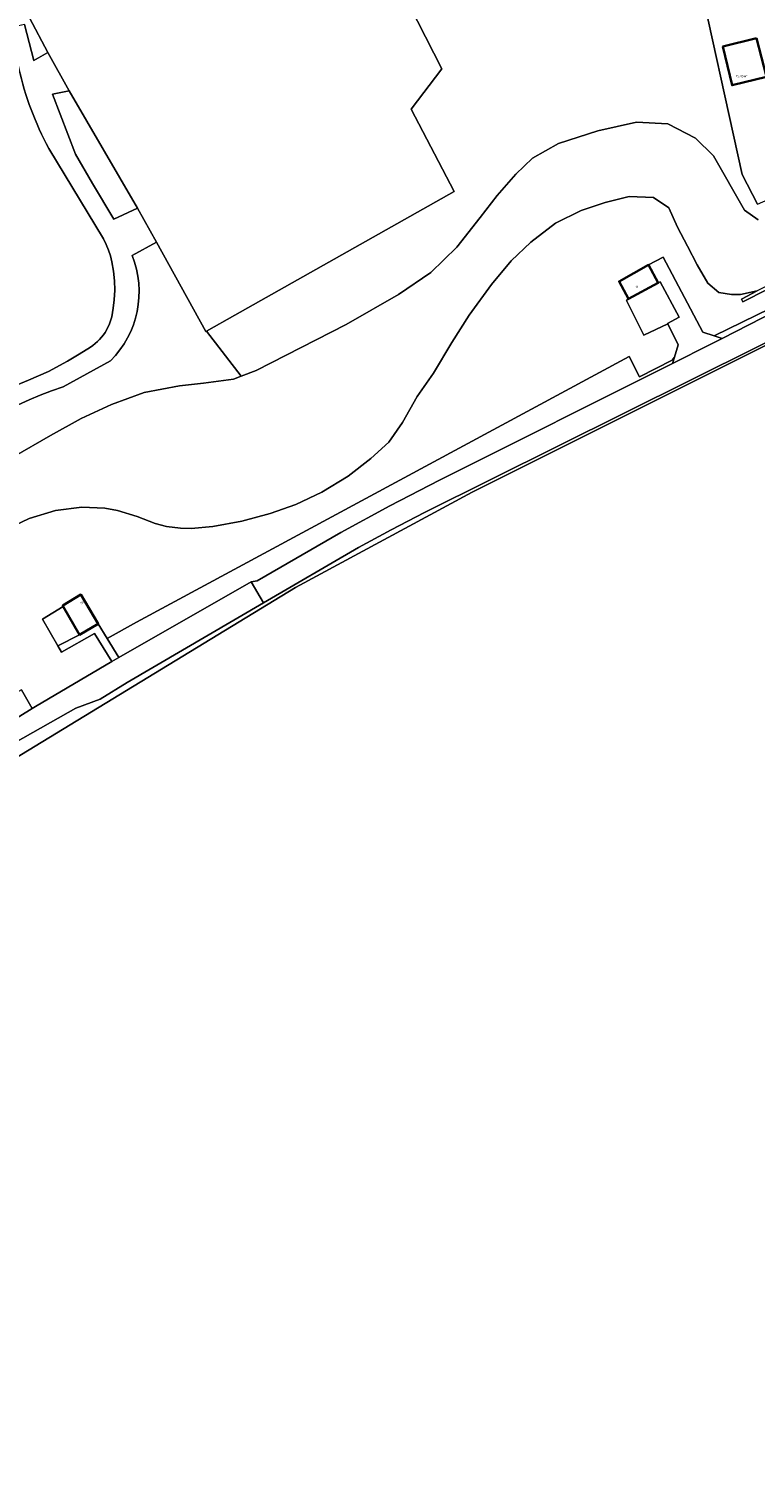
# Model space of a CAD drawing. Header units: metres. Extents: x 197700 to 204338, y 317132 to 325229.
# Tile 906 of 1056: x 203487 to 203596, y 320457 to 320674. Entities that reach past the tile are written whole.
import ezdxf
from ezdxf.enums import TextEntityAlignment as Align

# ---------------------------------------------------------------- set-up
doc = ezdxf.new("R2010")
doc.units = ezdxf.units.M
for name, color, linetype, lineweight in [('B-WE-GR-BEPLANTING_CULTUUR_BOSPLANTSOEN-GV', 90, 'Continuous', 18), ('B-WE-GR-BOS_LOOF-GV', 40, 'Continuous', 13), ('B-WE-GR-BOUWLAND-GV', 80, 'Continuous', 13), ('B-WE-IE-TERREINAFSCHEIDING_KUNSTMATIG_HEKWERK-G', 20, 'IE-TERREINAFSCHEIDING-KUNSTMATIG', 18), ('B-WE-IE-TERREINAFSCHEIDING_KUNSTMATIG_MUUR-GV', 90, 'Continuous', 18), ('B-WE-OG-BEBOUWING-GV', 7, 'Continuous', 35), ('B-WE-OG-BEBOUWING-T18', 10, 'Continuous', 18), ('B-WE-OG-TERREIN_CULTUURSCHEIDING-GV', 7, 'Continuous', 18), ('B-WE-VH-VERHARDING_ASFALT-GV', 252, 'Continuous', 18), ('B-WE-VH-VERHARDING_OPEN-GV', 252, 'Continuous', 18)]:
    doc.layers.add(name, color=color, linetype=linetype, lineweight=lineweight)
doc.styles.add('NLCS-ISO-M200-T18', font='NLCS-ISO.ttf', dxfattribs={"height": 0.36})
doc.linetypes.add('IE-TERREINAFSCHEIDING-KUNSTMATIG', pattern='A,4,[82,NLCS.SHX,S=0.75,R=90,X=0,Y=0],4,-2', length=10)

msp = doc.modelspace()

# ---------------------------------------------------------------- linework, layer by layer
at = {"layer": 'B-WE-GR-BEPLANTING_CULTUUR_BOSPLANTSOEN-GV'}
for points in [[(203489.534, 320655.998, -0.0675151), (203485.013, 320668.044)], [(203502.112, 320639.826, -0.3009686), (203498.863, 320623.894)], [(203495.444, 320625.706, 0.1091168), (203498.065, 320628.181)]]:
    msp.add_lwpolyline(points, format="xyb", dxfattribs=at)
for points in [[(203498.065, 320628.181), (203498.681, 320629.321), (203499.056, 320630.562), (203499.275, 320631.833), (203499.437, 320633.113), (203499.522, 320634.557), (203499.476, 320636.003), (203499.319, 320637.44), (203499.071, 320638.864), (203498.848, 320639.759), (203498.555, 320640.635), (203498.208, 320641.489), (203497.821, 320642.327), (203489.534, 320655.998)], [(203484.196, 320609.393), (203489.798, 320612.634), (203494.41, 320615.188), (203499.028, 320617.294), (203503.948, 320619.095), (203509.307, 320620.119), (203512.937, 320620.544), (203517.473, 320621.121), (203518.596, 320621.562), (203513.378, 320628.389), (203513.29, 320628.34), (203505.801, 320641.817), (203502.112, 320639.826)], [(203445.631, 320594.927), (203456.9, 320603.244), (203458.968, 320604.716), (203463.915, 320608.208), (203466.782, 320610.245), (203469.683, 320612.232), (203472.656, 320614.114), (203474.57, 320615.233), (203476.522, 320616.29), (203478.494, 320617.306), (203480.474, 320618.307), (203483.439, 320619.704), (203486.468, 320620.962), (203489.473, 320622.278), (203492.353, 320623.849), (203493.897, 320624.779), (203495.444, 320625.706)], [(203498.863, 320623.894), (203491.689, 320619.953), (203489.959, 320619.342), (203488.246, 320618.691), (203486.552, 320617.988), (203484.884, 320617.227), (203482.659, 320616.115), (203480.477, 320614.921), (203478.328, 320613.668), (203476.203, 320612.378), (203473.089, 320610.381), (203470.039, 320608.291), (203465.767, 320605.274), (203461.486, 320602.274), (203444.329, 320589.903), (203441.845, 320588.024), (203439.4, 320586.095)]]:
    msp.add_lwpolyline(points, dxfattribs=at)
at = {"layer": 'B-WE-GR-BOS_LOOF-GV'}
for points in [[(203596.627, 320647.572), (203594.353, 320652.025), (203587.246, 320684.3), (203581.215, 320715.043), (203586.871, 320717.389), (203587.065, 320726.186), (203613.091, 320730.504)], [(203540.376, 320684.834), (203548.927, 320667.983), (203544.321, 320661.924), (203550.805, 320649.469), (203517.653, 320630.781), (203513.378, 320628.389), (203518.596, 320621.562), (203520.878, 320622.457), (203534.473, 320629.385), (203542.388, 320633.899), (203547.257, 320637.261), (203551.191, 320641.069), (203554.706, 320645.53), (203557.316, 320648.89), (203560.145, 320652.102), (203562.638, 320654.511), (203566.589, 320656.706), (203572.534, 320658.655), (203578.383, 320659.956), (203583.077, 320659.699), (203587.274, 320657.537), (203590.008, 320654.885), (203594.699, 320646.65), (203596.75, 320645.219)], [(203485.854, 320674.715), (203487.295, 320669.288), (203489.412, 320670.455), (203486.603, 320675.733)], [(203596.75, 320645.219), (203594.699, 320646.65), (203590.008, 320654.885), (203587.274, 320657.537), (203583.077, 320659.699), (203578.383, 320659.956), (203572.534, 320658.655), (203566.589, 320656.706), (203562.638, 320654.511), (203560.145, 320652.102), (203557.316, 320648.89), (203554.706, 320645.53), (203551.191, 320641.069), (203547.257, 320637.261), (203542.388, 320633.899), (203534.473, 320629.385), (203520.878, 320622.457), (203518.596, 320621.562), (203517.473, 320621.121), (203512.937, 320620.544), (203509.307, 320620.119), (203503.948, 320619.095), (203499.028, 320617.294), (203494.41, 320615.188), (203489.798, 320612.634), (203484.196, 320609.393)], [(203637.567, 320654.685), (203594.408, 320632.83), (203594.213, 320633.231), (203596.613, 320634.467), (203594.071, 320633.94), (203592.734, 320633.92), (203590.786, 320634.206), (203589.144, 320635.617), (203587.534, 320638.385), (203586.055, 320641.195), (203584.568, 320644.104), (203583.225, 320647.014), (203580.948, 320648.593), (203577.271, 320648.741), (203573.629, 320647.816), (203569.985, 320646.601), (203566.101, 320644.684), (203562.377, 320641.847), (203559.424, 320638.982), (203556.448, 320635.406), (203553.061, 320630.796), (203550.436, 320626.671), (203547.675, 320622.044), (203545.219, 320618.522), (203543.013, 320614.589), (203540.904, 320611.632), (203538.182, 320609.166), (203534.772, 320606.472), (203530.817, 320604.047), (203526.867, 320602.175), (203522.974, 320600.837), (203518.717, 320599.679), (203514.316, 320598.88), (203511.044, 320598.591), (203509.421, 320598.624), (203507.304, 320598.885), (203505.586, 320599.343), (203502.91, 320600.392), (203499.912, 320601.275), (203498.023, 320601.624), (203494.509, 320601.798), (203490.532, 320601.282), (203486.565, 320600.095), (203481.902, 320597.863)], [(203481.902, 320597.863), (203486.565, 320600.095), (203490.532, 320601.282), (203494.509, 320601.798), (203498.023, 320601.624), (203499.912, 320601.275), (203502.91, 320600.392), (203505.586, 320599.343), (203507.304, 320598.885), (203509.421, 320598.624), (203511.044, 320598.591), (203514.316, 320598.88), (203518.717, 320599.679), (203522.974, 320600.837), (203526.867, 320602.175), (203530.817, 320604.047), (203534.772, 320606.472), (203538.182, 320609.166), (203540.904, 320611.632), (203543.013, 320614.589), (203545.219, 320618.522), (203547.675, 320622.044), (203550.436, 320626.671), (203553.061, 320630.796), (203556.448, 320635.406), (203559.424, 320638.982), (203562.377, 320641.847), (203566.101, 320644.684), (203569.985, 320646.601), (203573.629, 320647.816), (203577.271, 320648.741), (203580.948, 320648.593), (203583.225, 320647.014), (203584.568, 320644.104), (203586.055, 320641.195), (203587.534, 320638.385), (203589.144, 320635.617), (203590.786, 320634.206), (203592.734, 320633.92), (203594.071, 320633.94), (203596.613, 320634.467)], [(203485.397, 320574.201), (203487.034, 320571.398), (203487.52, 320571.699), (203499.05, 320578.481), (203496.429, 320582.731), (203491.433, 320579.888), (203490.887, 320580.841), (203488.583, 320584.863), (203491.718, 320586.767), (203491.635, 320586.913), (203494.376, 320588.588), (203496.993, 320584.182), (203498.362, 320581.936), (203502.771, 320584.442), (203577.238, 320624.535), (203578.822, 320621.488), (203583.734, 320623.99), (203584.09, 320624.444), (203584.663, 320626.299), (203583.07, 320629.473), (203579.443, 320627.781), (203576.839, 320633.031), (203577.154, 320633.243), (203575.725, 320635.894), (203580.178, 320638.381), (203582.398, 320639.555), (203588.384, 320628.229), (203590.081, 320627.669), (203609.103, 320636.949)]]:
    msp.add_lwpolyline(points, dxfattribs=at)
msp.add_lwpolyline([(203492.637, 320664.707), (203490.101, 320664.178), (203493.556, 320655.113), (203496.141, 320650.664), (203499.357, 320645.292), (203502.962, 320646.961)], close=True, dxfattribs=at)
at = {"layer": 'B-WE-GR-BOUWLAND-GV'}
msp.add_lwpolyline([(203606.235, 320630.408), (203553.512, 320604.047), (203526.799, 320589.642), (203439.557, 320536.553), (203468.502, 320482.763), (203481.731, 320455.988), (203440.827, 320439.081), (203455.05, 320411.618), (203470.925, 320375.707), (203482.964, 320345.545), (203494.388, 320319.879), (203514.222, 320268.874), (203521.842, 320245.273), (203533.264, 320212.972), (203534.843, 320212.991), (203550.601, 320166.009), (203551.71, 320163.449), (203554.125, 320157.875), (203557.232, 320152.824), (203561.3, 320147.472), (203582.167, 320127.763), (203584.861, 320125.218), (203590.465, 320118.868), (203598.993, 320108.716)], dxfattribs=at)
at = {"layer": 'B-WE-IE-TERREINAFSCHEIDING_KUNSTMATIG_HEKWERK-G'}
for points in [[(203635.911, 320745.951), (203635.807, 320745.765), (203624.398, 320726.87), (203619.772, 320725.257), (203613.091, 320730.504), (203587.065, 320726.186), (203586.871, 320717.389), (203581.215, 320715.043), (203587.246, 320684.3), (203594.353, 320652.025), (203596.627, 320647.572), (203643.264, 320667.922)], [(203489.412, 320670.455), (203486.603, 320675.733), (203490.93, 320678.236), (203522.533, 320695.864), (203530.428, 320680.598), (203540.376, 320684.834), (203548.927, 320667.983)], [(203489.412, 320670.455), (203492.637, 320664.707)], [(203492.637, 320664.707), (203502.962, 320646.961)], [(203513.378, 320628.389), (203517.653, 320630.781), (203550.805, 320649.469)], [(203502.962, 320646.961), (203505.801, 320641.817)], [(203505.801, 320641.817), (203513.29, 320628.34), (203513.378, 320628.389)]]:
    msp.add_lwpolyline(points, dxfattribs=at)
at = {"layer": 'B-WE-IE-TERREINAFSCHEIDING_KUNSTMATIG_MUUR-GV'}
msp.add_lwpolyline([(203637.567, 320654.685), (203637.303, 320655.221), (203596.613, 320634.467), (203594.213, 320633.231), (203594.408, 320632.83)], close=True, dxfattribs=at)
at = {"layer": 'B-WE-OG-BEBOUWING-GV'}
for points in [[(203596.497, 320672.655), (203591.409, 320671.374), (203592.803, 320665.52), (203597.981, 320666.785)], [(203577.154, 320633.243), (203581.641, 320635.668), (203580.178, 320638.381), (203575.725, 320635.894)], [(203494.16, 320582.498), (203496.993, 320584.182), (203494.376, 320588.588), (203491.635, 320586.913), (203491.718, 320586.767)]]:
    msp.add_lwpolyline(points, close=True, dxfattribs=at)
at = {"layer": 'B-WE-OG-TERREIN_CULTUURSCHEIDING-GV'}
for points in [[(203643.264, 320667.922), (203640.005, 320680.293), (203636.141, 320694.278), (203633.252, 320707.046), (203631.912, 320715.385), (203632.1, 320719.854), (203633.46, 320723.991), (203635.069, 320728.186), (203636.962, 320733.155), (203639.593, 320738.617), (203642.147, 320743.318), (203635.911, 320745.951), (203635.807, 320745.765), (203624.398, 320726.87), (203619.772, 320725.257), (203613.091, 320730.504), (203587.065, 320726.186), (203586.871, 320717.389), (203581.215, 320715.043), (203587.246, 320684.3), (203594.353, 320652.025), (203596.627, 320647.572)], [(203513.378, 320628.389), (203517.653, 320630.781), (203550.805, 320649.469), (203544.321, 320661.924), (203548.927, 320667.983), (203540.376, 320684.834), (203530.428, 320680.598), (203522.533, 320695.864), (203490.93, 320678.236), (203486.603, 320675.733), (203489.412, 320670.455), (203492.637, 320664.707), (203502.962, 320646.961), (203505.801, 320641.817), (203513.29, 320628.34)], [(203597.981, 320666.785), (203592.803, 320665.52), (203591.409, 320671.374), (203596.497, 320672.655)], [(203667.042, 320664.549), (203667.23, 320665.531), (203666.157, 320665.002), (203609.103, 320636.949), (203590.081, 320627.669), (203591.286, 320627.271), (203599.352, 320631.396), (203655.46, 320658.905)], [(203584.09, 320624.444), (203583.734, 320623.99), (203578.822, 320621.488), (203577.238, 320624.535), (203502.771, 320584.442), (203498.362, 320581.936), (203500.1, 320579.086), (203520.143, 320590.514), (203521.045, 320590.658), (203533.694, 320597.944), (203541.1, 320601.978), (203548.577, 320605.879), (203583.8, 320623.506)]]:
    msp.add_lwpolyline(points, close=True, dxfattribs=at)
for points in [[(203657.101, 320656.061), (203546.3, 320600.99), (203541.298, 320598.365), (203536.324, 320595.693), (203522, 320587.333), (203501.384, 320575.301), (203497.293, 320572.77), (203493.611, 320571.422), (203484.427, 320566.228), (203452.925, 320547.14), (203444.71, 320542.105), (203438.868, 320537.829), (203437.971, 320537.172), (203435.116, 320534.056), (203434.381, 320533.357), (203433.624, 320532.685), (203433.986, 320531.257), (203434.363, 320531.616), (203439.557, 320536.553), (203526.799, 320589.642), (203553.512, 320604.047), (203606.235, 320630.408)], [(203464.761, 320557.581), (203487.034, 320571.398), (203485.397, 320574.201), (203484.15, 320573.472), (203484.149, 320573.472), (203470.651, 320565.083), (203457.481, 320556.85), (203442.86, 320547.771), (203437.417, 320544.428), (203435.284, 320539.55), (203448.296, 320548.048)]]:
    msp.add_lwpolyline(points, dxfattribs=at)
at = {"layer": 'B-WE-VH-VERHARDING_ASFALT-GV'}
for points in [[(203705.867, 320683.017), (203679.562, 320670.651), (203669.597, 320665.795), (203667.042, 320664.549), (203655.46, 320658.905), (203599.352, 320631.396), (203591.286, 320627.271), (203589.586, 320626.402), (203583.8, 320623.506), (203548.577, 320605.879), (203541.1, 320601.978), (203533.694, 320597.944), (203521.045, 320590.658), (203520.143, 320590.514), (203522, 320587.333), (203536.324, 320595.693), (203541.298, 320598.365), (203546.3, 320600.99), (203657.101, 320656.061), (203685.361, 320669.799), (203687.229, 320670.683), (203704.821, 320679.015)], [(203502.112, 320639.826), (203505.801, 320641.817), (203502.962, 320646.961), (203499.357, 320645.292), (203496.141, 320650.664), (203493.556, 320655.113), (203490.101, 320664.178), (203492.637, 320664.707), (203489.412, 320670.455), (203487.295, 320669.288), (203485.854, 320674.715), (203483.573, 320674.184), (203485.013, 320668.044)], [(203489.534, 320655.998), (203497.821, 320642.327), (203498.208, 320641.489), (203498.555, 320640.635), (203498.848, 320639.759), (203499.071, 320638.864), (203499.319, 320637.44), (203499.476, 320636.003), (203499.522, 320634.557), (203499.437, 320633.113), (203499.275, 320631.833), (203499.056, 320630.562), (203498.681, 320629.321), (203498.065, 320628.181)], [(203495.444, 320625.706), (203493.897, 320624.779), (203492.353, 320623.849), (203489.473, 320622.278), (203486.468, 320620.962), (203483.439, 320619.704), (203480.474, 320618.307), (203478.494, 320617.306), (203476.522, 320616.29), (203474.57, 320615.233), (203472.656, 320614.114), (203469.683, 320612.232), (203466.782, 320610.245), (203463.915, 320608.208), (203458.968, 320604.716), (203456.9, 320603.244), (203445.631, 320594.927)], [(203441.8, 320594.268), (203444.329, 320589.903), (203461.486, 320602.274), (203465.767, 320605.274), (203470.039, 320608.291), (203473.089, 320610.381), (203476.203, 320612.378), (203478.328, 320613.668), (203480.477, 320614.921), (203482.659, 320616.115), (203484.884, 320617.227), (203486.552, 320617.988), (203488.246, 320618.691), (203489.959, 320619.342), (203491.689, 320619.953), (203498.863, 320623.894)], [(203429.267, 320529.574), (203431.514, 320531.032), (203433.624, 320532.685), (203434.381, 320533.357), (203435.116, 320534.056), (203437.971, 320537.172), (203438.868, 320537.829), (203444.71, 320542.105), (203452.925, 320547.14), (203484.427, 320566.228), (203493.611, 320571.422), (203497.293, 320572.77), (203501.384, 320575.301), (203522, 320587.333), (203520.143, 320590.514), (203500.1, 320579.086), (203499.409, 320578.692), (203499.05, 320578.481), (203487.52, 320571.699), (203487.034, 320571.398), (203464.761, 320557.581)]]:
    msp.add_lwpolyline(points, dxfattribs=at)
for points in [[(203485.013, 320668.044, 0.0675151), (203489.534, 320655.998)], [(203498.863, 320623.894, 0.3009686), (203502.112, 320639.826)], [(203498.065, 320628.181, -0.1091168), (203495.444, 320625.706)]]:
    msp.add_lwpolyline(points, format="xyb", dxfattribs=at)
at = {"layer": 'B-WE-VH-VERHARDING_OPEN-GV'}
for points in [[(203583.8, 320623.506), (203589.586, 320626.402), (203591.286, 320627.271), (203590.081, 320627.669), (203588.384, 320628.229), (203582.398, 320639.555), (203580.178, 320638.381), (203581.641, 320635.668), (203581.95, 320635.834), (203584.819, 320630.508), (203583.033, 320629.547), (203583.07, 320629.473), (203584.663, 320626.299), (203584.09, 320624.444)], [(203581.641, 320635.668), (203577.154, 320633.243), (203576.839, 320633.031), (203579.443, 320627.781), (203583.07, 320629.473), (203583.033, 320629.547), (203584.819, 320630.508), (203581.95, 320635.834)], [(203490.887, 320580.841), (203494.16, 320582.498), (203491.718, 320586.767), (203488.583, 320584.863)], [(203490.887, 320580.841), (203491.433, 320579.888), (203496.429, 320582.731), (203499.05, 320578.481), (203499.409, 320578.692), (203500.1, 320579.086), (203498.362, 320581.936), (203496.993, 320584.182), (203494.16, 320582.498)]]:
    msp.add_lwpolyline(points, close=True, dxfattribs=at)

# ---------------------------------------------------------------- texts
at = {"layer": 'B-WE-OG-BEBOUWING-T18', "style": 'NLCS-ISO-M200-T18'}
for s, p in [('15/BW1', (203594.302, 320666.916)), ('11', (203578.388, 320635.059))]:
    msp.add_text(s, height=0.36, dxfattribs=at).set_placement(p, align=Align.MIDDLE)
msp.add_text('5A', height=0.36, rotation=30.7, dxfattribs=at).set_placement((203494.602, 320587.414), align=Align.MIDDLE)

doc.saveas('drawing.dxf')
